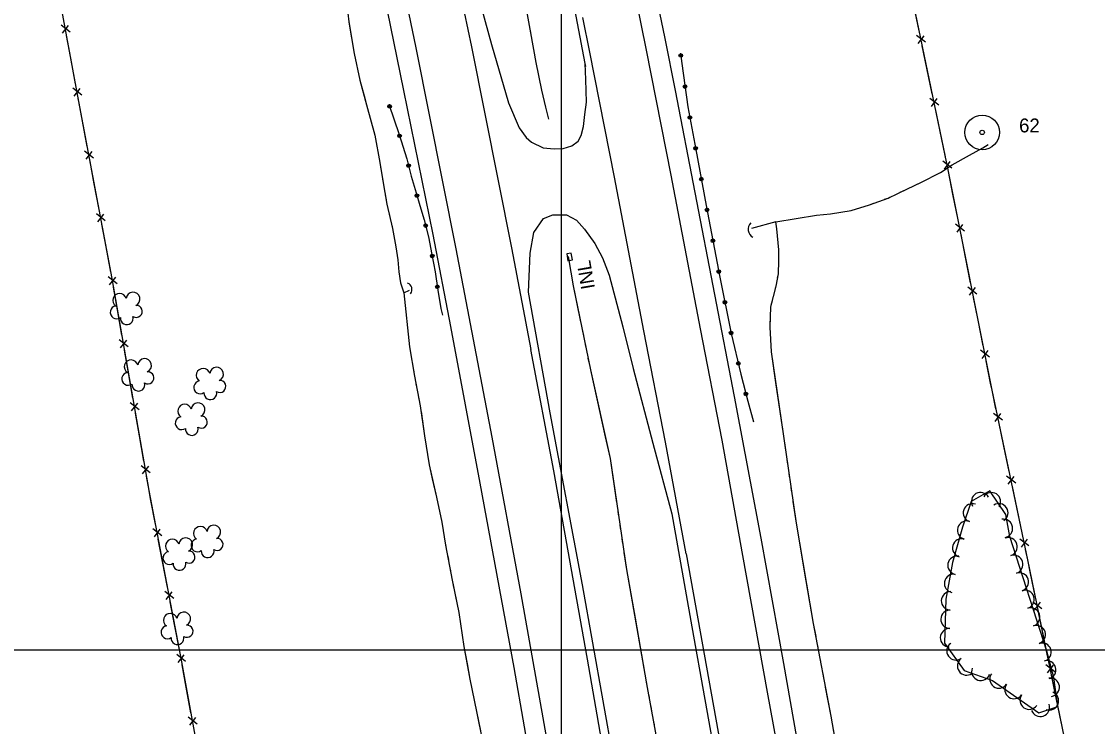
# Model space of a CAD drawing. Extents: x 353423 to 364002, y 127000 to 201942.
# Drawn here: x 359766.2 to 360232.2, y 161466.8 to 161772.1 of the extents above; entities that cross this region are included whole.
import ezdxf

# ---------------------------------------------------------------- set-up
doc = ezdxf.new("R2010")
doc.units = 0
for name, color, linetype in [('E_DTM_SlopeBottom', 7, 'Continuous'), ('E_DTM_SlopeTop', 7, 'Continuous'), ('E_FEN_Generic', 7, 'Continuous'), ('E_LAND_TreeLine', 7, 'Continuous'), ('E_MISCPROP', 7, 'Continuous'), ('E_RDWY_AsphConc', 7, 'Continuous'), ('E_STRUCT_WingWall', 7, 'Continuous')]:
    doc.layers.add(name, color=color, linetype=linetype)

msp = doc.modelspace()

# ---------------------------------------------------------------- linework, layer by layer
at = {"layer": 'E_DTM_SlopeBottom'}
for p, q in [((359787.17, 161767.39), (359783.33, 161770.44)), ((359783.98, 161766.97), (359786.57, 161770.28)), ((360157.74, 161763.05), (360153.82, 161766.02)), ((360154.54, 161762.55), (360157.07, 161765.93)), ((359792.22, 161740.16), (359788.38, 161743.2)), ((359789.02, 161739.74), (359791.61, 161743.04)), ((360163.41, 161735.8), (360159.48, 161738.78)), ((360160.21, 161735.31), (360162.74, 161738.69)), ((359797.33, 161712.94), (359793.48, 161715.97)), ((359794.13, 161712.51), (359796.72, 161715.82)), ((360169.08, 161708.56), (360165.15, 161711.53)), ((360165.87, 161708.06), (360168.41, 161711.44)), ((359802.44, 161685.72), (359798.6, 161688.75)), ((359799.25, 161685.29), (359801.83, 161688.6)), ((360174.53, 161681.25), (360170.63, 161684.26)), ((360171.32, 161680.79), (360173.88, 161684.14)), ((359807.53, 161658.47), (359803.72, 161661.55)), ((359804.33, 161658.08), (359806.96, 161661.36)), ((360179.97, 161653.96), (360176.07, 161656.97)), ((360176.77, 161653.5), (360179.33, 161656.85)), ((359812.3, 161631.18), (359808.49, 161634.27)), ((359809.1, 161630.79), (359811.72, 161634.08)), ((360185.41, 161626.67), (360181.51, 161629.68)), ((360182.21, 161626.21), (360184.77, 161629.56)), ((359817.06, 161603.9), (359813.26, 161606.98)), ((359813.86, 161603.51), (359816.49, 161606.79)), ((360191, 161599.43), (360187.07, 161602.39)), ((360187.8, 161598.93), (360190.32, 161602.31)), ((359821.83, 161576.61), (359818.02, 161579.7)), ((359818.63, 161576.22), (359821.26, 161579.51)), ((360196.74, 161572.2), (360192.8, 161575.17)), ((360193.54, 161571.7), (360196.06, 161575.08)), ((359826.89, 161549.41), (359823.04, 161552.43)), ((359823.7, 161548.97), (359826.28, 161552.29)), ((360202.48, 161544.97), (360198.54, 161547.93)), ((360199.27, 161544.47), (360201.8, 161547.85)), ((359832.07, 161522.2), (359828.22, 161525.23)), ((359828.88, 161521.76), (359831.46, 161525.08)), ((360208.11, 161517.71), (360204.2, 161520.7)), ((360204.91, 161517.22), (360207.45, 161520.6)), ((359837.25, 161494.99), (359833.4, 161498.02)), ((359834.06, 161494.55), (359836.64, 161497.87)), ((360213.73, 161490.45), (360209.81, 161493.44)), ((360210.52, 161489.97), (360213.06, 161493.34)), ((359842.23, 161467.73), (359838.4, 161470.78)), ((359839.03, 161467.32), (359841.63, 161470.62))]:
    msp.add_line(p, q, dxfattribs=at)
for points in [[(359945.26, 160536.06), (359937.62, 160612.95), (359930.43, 160686.07), (359923.46, 160754.08), (359917.39, 160818.01), (359915.71, 160837.17), (359913.73, 160876.36), (359910.62, 160924.15), (359908.35, 160969.1), (359905.83, 160996.93), (359900.18, 161103.49), (359898.38, 161134.18), (359895.53, 161172.6), (359890.69, 161199.33), (359881.71, 161253.65), (359873.21, 161296.1), (359850.17, 161414.58), (359835.53, 161494.79), (359821.42, 161568.92), (359805.37, 161660.77), (359790.95, 161737.5), (359778.41, 161805.21), (359772.5, 161837.94)], [(360350.3, 160537.04), (360343.92, 160581.83), (360340.8, 160603.8), (360319.26, 160766.92), (360314.1, 160804.82), (360306.22, 160863.05), (360298.43, 160921.24), (360290.31, 160981.64), (360281.81, 161048.52), (360271.69, 161122.19), (360263.54, 161184.12), (360256.02, 161241.78), (360240.82, 161351.43), (360220.85, 161447.22), (360201.98, 161538.89), (360186.48, 161612.41), (360167.59, 161707.16), (360141.29, 161833.55)], [(360154.93, 161767.99), (360152.63, 161779.06)], [(359787.49, 161756.21), (359785.68, 161765.94)], [(360158.3, 161751.82), (360156.27, 161761.56)], [(359789.54, 161745.14), (359787.49, 161756.21)], [(360160.6, 161740.75), (360158.3, 161751.82)], [(359792.55, 161728.98), (359790.95, 161737.5), (359790.73, 161738.71)], [(360163.97, 161724.58), (360161.94, 161734.31)], [(359794.63, 161717.92), (359792.55, 161728.98)], [(360166.27, 161713.5), (360163.97, 161724.58)], [(359797.67, 161701.76), (359795.84, 161711.49)], [(360169.56, 161697.31), (360167.61, 161707.07)], [(359799.75, 161690.69), (359797.67, 161701.76)], [(360171.77, 161686.22), (360169.56, 161697.31)], [(359802.79, 161674.53), (359800.96, 161684.26)], [(360175, 161670.02), (360173.05, 161679.78)], [(359804.87, 161663.47), (359802.79, 161674.53)], [(360004.26, 161671.77), (360002.29, 161671.43), (360002.8, 161668.47), (360004.77, 161668.81), (360004.26, 161671.77)], [(360177.21, 161658.93), (360175, 161670.02)], [(359807.73, 161647.28), (359806.03, 161657.03)], [(360180.44, 161642.73), (360178.49, 161652.49)], [(359809.67, 161636.19), (359807.73, 161647.28)], [(360182.65, 161631.64), (360180.44, 161642.73)], [(359812.5, 161620), (359810.79, 161629.75)], [(360185.88, 161615.44), (360183.94, 161625.2)], [(359814.43, 161608.91), (359812.5, 161620)], [(360188.18, 161604.37), (360186.48, 161612.41), (360185.88, 161615.44)], [(359817.26, 161592.71), (359815.56, 161602.46)], [(360191.59, 161588.21), (360189.54, 161597.94)], [(359819.2, 161581.62), (359817.26, 161592.71)], [(360193.92, 161577.14), (360191.59, 161588.21)], [(359822.08, 161565.44), (359821.42, 161568.92), (359820.33, 161575.18)], [(360197.33, 161560.98), (360195.28, 161570.71)], [(359824.19, 161554.38), (359822.08, 161565.44)], [(360199.66, 161549.91), (360197.33, 161560.98)], [(359827.26, 161538.23), (359825.41, 161547.95)], [(360203.04, 161533.74), (360201.98, 161538.89), (360201.01, 161543.48)], [(359829.37, 161527.17), (359827.26, 161538.23)], [(360205.32, 161522.67), (360203.04, 161533.74)], [(359832.44, 161511.02), (359830.59, 161520.74)], [(360208.65, 161506.48), (360206.65, 161516.23)], [(359834.55, 161499.96), (359832.44, 161511.02)], [(360210.93, 161495.41), (360208.65, 161506.48)], [(359837.54, 161483.79), (359835.76, 161493.53)], [(360214.26, 161479.23), (360212.26, 161488.97)], [(359839.56, 161472.72), (359837.54, 161483.79)], [(360216.54, 161468.15), (360214.26, 161479.23)]]:
    msp.add_lwpolyline(points, dxfattribs=at)
for centre, radius, start, end in [((360084.78, 161682.1), 3.96, 134.906, 241.1455), ((359932.3, 161656.03), 2.98, 322.3643, 68.6039)]:
    msp.add_arc(centre, radius, start, end, dxfattribs=at)
at = {"layer": 'E_DTM_SlopeTop'}
for points in [[(359943.65, 161843.79), (359961.02, 161761.13), (359978.31, 161674.01), (359986.73, 161630.1)], [(359993.16, 161837.51), (360004.02, 161785.86), (360010.14, 161753.91), (360010.37, 161752.57)], [(360133.07, 161241.48), (360124.5, 161289.53), (360116, 161336.89), (360098.31, 161432.1), (360089.22, 161481.66), (360078.58, 161540.81), (360069.54, 161590.74), (360060.22, 161639.02), (360047.5, 161705.56), (360036.78, 161759.68), (360021.12, 161837.51)], [(360029.33, 161839.01), (360044.77, 161764.64), (360049.31, 161742.22), (360074.79, 161609.64), (360086.42, 161548.32), (360096.18, 161494.1), (360105.28, 161442.2), (360113.24, 161394.39), (360123.05, 161336.4), (360133.54, 161271.64), (360143.67, 161212.65), (360154.23, 161150.42), (360163.55, 161093.55), (360174.03, 161028.69), (360182.79, 160969.35), (360192.05, 160909.93), (360203.01, 160833.39), (360209.19, 160778.53), (360219.97, 160673.83), (360226.01, 160610.35), (360231.9, 160542.43)], [(360015.93, 161277.67), (359993.01, 161415.29), (359979.49, 161492.35), (359964.79, 161572.23), (359952.15, 161640.07), (359944.49, 161679.8), (359931.76, 161742.15), (359913.27, 161832.82)], [(359921.54, 161835.14), (359936.96, 161760.72), (359954.25, 161673.61), (359969.9, 161592.05), (359982.43, 161524.24), (359995.55, 161450.22), (360007.42, 161380.65), (360019.84, 161306.18), (360032.87, 161222.53), (360047.56, 161124.62), (360061.25, 161026.99), (360073.09, 160936.71), (360083.76, 160850.61), (360089.47, 160792.04), (360092.71, 160741.92), (360097.8, 160669.49), (360104.03, 160584.4), (360109.24, 160505.67)], [(359946.45, 161836.89), (359953.04, 161820.63), (359960.56, 161795.26), (359969.7, 161762.04), (359977.05, 161736.88), (359981.75, 161726.06), (359984.67, 161721.86), (359987.06, 161719.86), (359992.07, 161717.36), (359996.89, 161716.89), (360000.79, 161717.07), (360004.49, 161718.28), (360007.19, 161720.28), (360008.5, 161722.68), (360009.49, 161726.65), (360010.15, 161731.83), (360010.84, 161737.16), (360010.61, 161746.92), (360010.32, 161753.92)], [(360054.01, 161541.5), (360045.04, 161589.86), (360035.71, 161638.15), (360022.99, 161704.68), (360012.27, 161758.8), (360009.24, 161773.82)], [(359985.78, 161654.8), (359986.52, 161671.71), (359988.03, 161680.7), (359992.2, 161686.8), (359996.29, 161688.39), (360002.15, 161688.38), (360006.53, 161686.05), (360010.04, 161682.19), (360014.5, 161676.01), (360017.84, 161669.76), (360020.61, 161662.27), (360026.58, 161639.85), (360031.11, 161621.79), (360039.64, 161589.5), (360047.76, 161558.92)], [(360177.52, 160059.06), (360171.37, 160173.98), (360166.95, 160243.94), (360162.41, 160310.71), (360157.28, 160384.13), (360153.27, 160435.86), (360148.01, 160494.18), (360142.45, 160556.77), (360136.84, 160612.04), (360130.4, 160674.1), (360123.44, 160741.37), (360117.17, 160799.53), (360107.97, 160875.77), (360099.75, 160942.02), (360089.74, 161019.55), (360077.93, 161100.93), (360067.67, 161171.74), (360058.82, 161230.77), (360050.29, 161285.04), (360035.85, 161375.99), (360022.5, 161452.85), (360009.11, 161528.09), (359995.13, 161602.62), (359985.78, 161654.8)], [(360174.06, 160058.97), (360168.86, 160158.3), (360164.51, 160230.71), (360159.87, 160297.11), (360155.35, 160365.44), (360148.6, 160448.31), (360141.69, 160527.4), (360133.95, 160608.47), (360125.94, 160688.46), (360116.3, 160776.77), (360106.76, 160858.97), (360094.3, 160959.04), (360081.39, 161054.27), (360069.95, 161135.4), (360059.08, 161208.46), (360047.08, 161285.49), (360035.65, 161356.36), (360023.95, 161422.79), (360011.27, 161495.99), (359996.68, 161577.52), (359986.73, 161630.1)], [(360047.76, 161558.92), (360056.5, 161509.95), (360067.66, 161446.97), (360078.25, 161384.81), (360090.28, 161311.79), (360103.05, 161230.49), (360116.06, 161144.15), (360127.41, 161066.04), (360138.87, 160980.57), (360151.16, 160883.15), (360159.2, 160818.5), (360167.72, 160739.36), (360174.3, 160678.46), (360181.1, 160612.19), (360187.94, 160536.37), (360193.59, 160472.49), (360199.54, 160401.73), (360204.33, 160342.22), (360207.42, 160297.26), (360212.37, 160220.52), (360216.18, 160162.76), (360219.68, 160102.57), (360221.99, 160045.56)], [(360054.01, 161541.5), (360068.82, 161458.64), (360084.66, 161366.27), (360101.29, 161263.7), (360112.74, 161188.84), (360124.74, 161105.79), (360136.98, 161017.75), (360148.39, 160931.18), (360162.17, 160817.09), (360173.74, 160713.34), (360181.94, 160632.18), (360189.83, 160551.6), (360199.08, 160444.04), (360204.47, 160378.41), (360210.74, 160294.22), (360217.38, 160194.03), (360222.56, 160105.89), (360225.15, 160045.87)]]:
    msp.add_lwpolyline(points, dxfattribs=at)
at = {"layer": 'E_FEN_Generic'}
msp.add_lwpolyline([(360194.2, 161549.04), (360192.44, 161558.59), (360185.55, 161568.89), (360177.49, 161564.24), (360173.69, 161553.17), (360169.4, 161537.75), (360166.44, 161521.96), (360165.92, 161502.94), (360174.35, 161491), (360186.75, 161486.72), (360206.79, 161472.67), (360214.98, 161475.5), (360213.19, 161488.07), (360210.19, 161499.36), (360194.2, 161549.04)], dxfattribs=at)
for centre, radius, start, end in [((359808.63, 161651.34), 2.97, 15.0475, 236.2814), ((359814.46, 161651.9), 2.97, 292.6983, 175.6716), ((359807.37, 161646.11), 2.78, 98.0184, 305.7914), ((359815.85, 161646.56), 2.61, 237.4036, 95.3362), ((359811.77, 161643.6), 2.78, 174.6954, 15.7065), ((359813.65, 161622.54), 2.97, 15.0475, 236.2814), ((359819.48, 161623.11), 2.97, 292.6983, 175.6716), ((359812.39, 161617.32), 2.78, 98.0184, 305.7914), ((359820.87, 161617.76), 2.61, 237.4036, 95.3362), ((359844.82, 161618.84), 2.97, 15.0475, 236.2814), ((359850.65, 161619.4), 2.97, 292.6983, 175.6716), ((359816.78, 161614.81), 2.78, 174.6954, 15.7065), ((359843.56, 161613.61), 2.78, 98.0184, 305.7914), ((359852.04, 161614.06), 2.61, 237.4036, 95.3362), ((359847.95, 161611.1), 2.78, 174.6954, 15.7065), ((359836.78, 161603.36), 2.97, 15.0475, 236.2814), ((359842.61, 161603.93), 2.97, 292.6983, 175.6716), ((359835.52, 161598.14), 2.78, 98.0184, 305.7914), ((359844, 161598.58), 2.61, 237.4036, 95.3362), ((359839.91, 161595.63), 2.78, 174.6954, 15.7065), ((360181.53, 161564.16), 3.99, 30.0328, 210.0175), ((360186.23, 161564.11), 3.99, 327.3733, 147.358), ((360178, 161559.27), 3.99, 71.0601, 251.0448), ((360189.44, 161559.31), 3.99, 303.7798, 123.7644), ((359843.63, 161550.42), 2.97, 15.0475, 236.2814), ((359849.46, 161550.98), 2.97, 292.6983, 175.6716), ((360175.49, 161551.82), 3.99, 74.4541, 254.4387), ((360191.42, 161552.59), 3.99, 280.4244, 100.4091), ((359837.28, 161545.49), 2.97, 292.6983, 175.6716), ((360193.43, 161544.59), 3.99, 287.8562, 107.8408), ((359831.46, 161544.93), 2.97, 15.0475, 236.2814), ((359842.37, 161545.19), 2.78, 98.0184, 305.7914), ((359850.85, 161545.64), 2.61, 237.4036, 95.3362), ((360173.35, 161544.12), 3.99, 74.4541, 254.4387), ((359830.19, 161539.71), 2.78, 98.0184, 305.7914), ((359838.67, 161540.15), 2.61, 237.4036, 95.3362), ((359846.77, 161542.68), 2.78, 174.6954, 15.7065), ((360171.31, 161536.59), 3.99, 79.386, 259.3707), ((360195.88, 161536.99), 3.99, 287.8562, 107.8408), ((359834.59, 161537.2), 2.78, 174.6954, 15.7065), ((360169.84, 161528.74), 3.99, 79.386, 259.3707), ((360198.33, 161529.39), 3.99, 287.8562, 107.8408), ((360168.51, 161521.2), 3.99, 88.4474, 268.4321), ((360200.78, 161521.78), 3.99, 287.8562, 107.8408), ((359836.44, 161513.38), 2.97, 292.6983, 175.6716), ((360168.29, 161513.22), 3.99, 88.4474, 268.4321), ((360203.23, 161514.18), 3.99, 287.8562, 107.8408), ((359830.61, 161512.81), 2.97, 15.0475, 236.2814), ((359829.35, 161507.59), 2.78, 98.0184, 305.7914), ((359837.83, 161508.03), 2.61, 237.4036, 95.3362), ((360168.07, 161505.23), 3.99, 88.4474, 268.4321), ((360205.67, 161506.57), 3.99, 287.8562, 107.8408), ((359833.74, 161505.08), 2.78, 174.6954, 15.7065), ((360170.88, 161499.54), 3.99, 125.2058, 305.1905), ((360208.12, 161498.97), 3.99, 287.8562, 107.8408), ((360175.48, 161493.01), 3.99, 125.2058, 305.1905), ((360210.16, 161491.36), 3.99, 284.88, 104.8647), ((360181.64, 161490.69), 3.99, 160.9996, 340.9842), ((360189.48, 161487.36), 3.99, 144.9679, 324.9526), ((360196.02, 161482.78), 3.99, 144.9679, 324.9526), ((360211.69, 161483.78), 3.99, 278.1167, 98.1014), ((360202.56, 161478.19), 3.99, 144.9679, 324.9526), ((360211.35, 161477.88), 3.99, 248.8443, 68.8289), ((360207.39, 161475.09), 3.99, 199.0908, 19.0755)]:
    msp.add_arc(centre, radius, start, end, dxfattribs=at)
at = {"layer": 'E_LAND_TreeLine'}
for p, q in [((360000, 161500), (360000, 164000)), ((360000, 159500), (360000, 162000)), ((359000, 161500), (360500, 161500)), ((359500, 161500), (362500, 161500))]:
    msp.add_line(p, q, dxfattribs=at)
at = {"layer": 'E_MISCPROP'}
for points in [[(360051.56, 161758.34), (360052.08, 161753.83), (360054.81, 161735.05), (360058.2, 161716.61), (360062.68, 161692.42), (360068.59, 161661.43), (360073.49, 161637), (360077.71, 161619.43), (360080.67, 161607.64), (360083.14, 161598.68)], [(360051.56, 161758.34), (360052.08, 161753.83), (360054.81, 161735.05), (360058.2, 161716.61), (360062.68, 161692.42), (360068.59, 161661.43), (360073.49, 161637), (360077.71, 161619.43), (360080.67, 161607.64), (360083.14, 161598.68)], [(359925.25, 161736.27), (359929.72, 161723.1), (359933.02, 161712.61), (359934.96, 161705.15), (359937.04, 161697.92), (359938.72, 161692.35), (359940.57, 161686.12), (359942.41, 161678.78), (359943.94, 161671.18), (359945.28, 161663.7), (359946.46, 161655.75), (359947.83, 161647.85), (359948.54, 161644.95)], [(359925.25, 161736.27), (359929.72, 161723.1), (359933.02, 161712.61), (359934.96, 161705.15), (359937.04, 161697.92), (359938.72, 161692.35), (359940.57, 161686.12), (359942.41, 161678.78), (359943.94, 161671.18), (359945.28, 161663.7), (359946.46, 161655.75), (359947.83, 161647.85), (359948.54, 161644.95)]]:
    msp.add_lwpolyline(points, dxfattribs=at)
for centre, radius in [((360051.68, 161757.35), 0.79), ((360051.68, 161757.35), 0.398), ((360053.52, 161743.9), 0.79), ((360053.52, 161743.9), 0.398), ((359925.57, 161735.33), 0.785), ((359925.57, 161735.33), 0.396), ((360055.65, 161730.5), 0.79), ((360055.65, 161730.5), 0.398), ((359929.89, 161722.56), 0.785), ((359929.89, 161722.56), 0.396), ((360058.1, 161717.16), 0.79), ((360058.1, 161717.16), 0.398), ((359933.79, 161709.65), 0.785), ((359933.79, 161709.65), 0.396), ((360060.57, 161703.81), 0.79), ((360060.57, 161703.81), 0.398), ((359937.42, 161696.66), 0.785), ((359937.42, 161696.66), 0.396), ((360063.05, 161690.47), 0.79), ((360063.05, 161690.47), 0.398), ((359941.18, 161683.7), 0.785), ((359941.18, 161683.7), 0.396), ((360065.59, 161677.14), 0.79), ((360065.59, 161677.14), 0.398), ((359944.06, 161670.53), 0.785), ((359944.06, 161670.53), 0.396), ((360068.13, 161663.81), 0.79), ((360068.14, 161663.81), 0.398), ((359946.24, 161657.22), 0.785), ((359946.24, 161657.22), 0.396), ((360070.78, 161650.5), 0.79), ((360070.78, 161650.5), 0.398), ((360073.46, 161637.19), 0.79), ((360073.46, 161637.19), 0.398), ((360076.61, 161624), 0.79), ((360076.61, 161624), 0.398), ((360079.87, 161610.82), 0.79), ((360079.87, 161610.82), 0.398)]:
    msp.add_circle(centre, radius, dxfattribs=at)
at = {"layer": 'E_RDWY_AsphConc'}
for radius in [7.5, 7.5, 0.96, 0.96]:
    msp.add_circle((360182.21, 161724.05), radius, dxfattribs=at)
at = {"layer": 'E_STRUCT_WingWall'}
for points in [[(359971.79, 161833.85), (359974.92, 161820.69), (359978.28, 161808.17), (359981.82, 161791.19), (359984.61, 161778.26), (359986.61, 161767.12), (359988.89, 161754.3), (359991.37, 161742.31), (359993.05, 161735.01), (359994.46, 161729.79)], [(359898.51, 161828.23), (359904.87, 161791.12), (359907.06, 161779.5), (359907.96, 161771.86), (359910.26, 161758.15), (359912.68, 161746.65), (359915.53, 161735.92), (359919.16, 161722.79), (359921.32, 161710.97), (359922.66, 161703.01), (359924.43, 161693), (359926.8, 161682.48), (359928.3, 161674.55), (359929.09, 161668.93), (359929.6, 161663.61), (359930.36, 161658.95), (359931.77, 161654.62), (359934.25, 161655.73)], [(359907.98, 161771.75), (359910.26, 161758.15), (359912.68, 161746.65), (359914.49, 161739.85)], [(359986.53, 161767.57), (359986.61, 161767.12), (359988.89, 161754.3), (359991.37, 161742.31), (359993.05, 161735.01), (359994.46, 161729.79)], [(359914.49, 161739.85), (359915.53, 161735.92), (359919.16, 161722.79), (359921.32, 161710.97), (359921.79, 161708.14)], [(360092.85, 161685.39), (360110.47, 161688.26), (360116.46, 161688.8), (360125.44, 161690.3), (360133.39, 161692.66), (360141.43, 161695.63), (360149.85, 161699.59), (360155.72, 161702.35), (360164.15, 161706.74), (360169.24, 161710.07), (360176.67, 161714.15), (360182.5, 161717.42), (360184.8, 161718.77)], [(360153.48, 161701.3), (360155.72, 161702.35), (360164.15, 161706.74), (360169.24, 161710.07), (360176.67, 161714.15), (360182.5, 161717.42), (360184.8, 161718.77)], [(359922.54, 161703.72), (359922.66, 161703.01), (359922.92, 161701.5)], [(360146.76, 161698.14), (360149, 161699.19)], [(359923.71, 161697.08), (359924.1, 161694.87)], [(360133.01, 161692.55), (360133.39, 161692.66), (360135.34, 161693.38)], [(360139.98, 161695.1), (360141.43, 161695.63), (360142.28, 161696.03)], [(359925, 161690.47), (359925.49, 161688.27)], [(360092.85, 161685.39), (360110.47, 161688.26), (360116.46, 161688.8), (360125.44, 161690.3), (360128.26, 161691.13)], [(359926.48, 161683.89), (359926.8, 161682.48), (359928.3, 161674.55), (359929.09, 161668.93), (359929.6, 161663.61), (359930.36, 161658.95), (359931.77, 161654.62), (359934.25, 161655.73)], [(360157.65, 161233.97), (360147.2, 161286.03), (360139.65, 161330.7), (360132.32, 161373.6), (360125.86, 161419.24), (360116.78, 161471.25), (360109.22, 161511.39), (360101.76, 161554.83), (360096.18, 161593.52), (360090.94, 161629.06), (360090.44, 161639.64), (360090.71, 161648.49), (360092.98, 161657.48), (360093.95, 161662.86), (360094.22, 161668.49), (360094.15, 161673.21), (360093.35, 161682.25), (360092.85, 161685.39), (360082.24, 161682.46)], [(360094.16, 161667.17), (360094.22, 161668.49), (360094.15, 161673.21), (360093.35, 161682.25), (360092.85, 161685.39), (360082.24, 161682.46)], [(360126.62, 160883.14), (360119.72, 160934.97), (360113.11, 160985.58), (360106.9, 161031.66), (360100.32, 161081.49), (360092.11, 161142.39), (360085.83, 161182.42), (360080.8, 161213.76), (360074.21, 161259.12), (360066.5, 161316.37), (360055.33, 161382.37), (360046.24, 161434.83), (360037.31, 161483.7), (360028.27, 161534.78), (360021.18, 161582.83), (360012.69, 161621.2), (360005.23, 161657.6), (360003.07, 161670.35)], [(360008.43, 161641.97), (360005.23, 161657.6), (360003.37, 161668.57)], [(360093.64, 161661.14), (360093.95, 161662.86), (360093.96, 161663.15)], [(360092.4, 161655.16), (360092.9, 161657.14)], [(359931.77, 161654.62), (359934.16, 161631.24), (359936.33, 161618.49), (359938.83, 161605.58), (359940.72, 161592.69), (359942.66, 161580.07), (359945.92, 161566.15), (359948.24, 161555.32), (359949.85, 161545.38), (359952.66, 161530.18), (359955.58, 161516.14), (359957.79, 161501.41), (359960.26, 161487.35), (359963.17, 161473.34), (359965.8, 161460.48)], [(359931.77, 161654.62), (359934.16, 161631.24), (359935.18, 161625.26)], [(360090.9, 161649.23), (360091.4, 161651.21)], [(360092.91, 161615.73), (360090.94, 161629.06), (360090.44, 161639.64), (360090.61, 161645.17)], [(360009.63, 161636.11), (360009.23, 161638.07)], [(360010.83, 161630.26), (360010.43, 161632.21)], [(360012.03, 161624.4), (360011.63, 161626.35)], [(359935.86, 161621.24), (359936.2, 161619.22)], [(360019.09, 161592.29), (360012.84, 161620.5)], [(359936.96, 161615.22), (359937.35, 161613.21)], [(360097.2, 161586.44), (360096.18, 161593.52), (360092.91, 161615.73)], [(359938.12, 161609.21), (359938.51, 161607.21)], [(359939.18, 161603.18), (359940.72, 161592.69), (359942.66, 161580.07), (359944.07, 161574.04)], [(360023.98, 161563.83), (360021.18, 161582.83), (360019.09, 161592.29)], [(360098.08, 161580.38), (360097.79, 161582.4)], [(359944.07, 161574.04), (359945.92, 161566.15), (359948.24, 161555.32), (359949.85, 161545.38), (359949.91, 161545.06)], [(360098.95, 161574.32), (360098.66, 161576.34)], [(360099.83, 161568.26), (360099.53, 161570.27)], [(360105.17, 161534.99), (360101.76, 161554.83), (360100.41, 161564.21)], [(360024.86, 161557.91), (360024.57, 161559.88)], [(360025.73, 161552), (360025.44, 161553.97)], [(360026.6, 161546.08), (360026.31, 161548.05)], [(359950.65, 161541.05), (359951.02, 161539.04)], [(360032.01, 161513.65), (360028.27, 161534.78), (360027.18, 161542.14)], [(359951.77, 161535.03), (359952.14, 161533.02)], [(360110.27, 161505.83), (360109.22, 161511.39), (360105.17, 161534.99)], [(359952.91, 161529.02), (359953.32, 161527.02)], [(359954.15, 161523.03), (359955.58, 161516.14), (359957.79, 161501.41), (359959.11, 161493.88)], [(360037.05, 161485.2), (360032.01, 161513.65)], [(360111.4, 161499.81), (360111.02, 161501.82)], [(359959.11, 161493.88), (359960.26, 161487.35), (359963.17, 161473.34), (359964.9, 161464.88)], [(360112.54, 161493.79), (360112.16, 161495.8)], [(360113.67, 161487.77), (360113.29, 161489.78)], [(360119.68, 161454.62), (360116.78, 161471.25), (360114.42, 161483.76)], [(360038.11, 161479.32), (360037.76, 161481.28)], [(360039.19, 161473.44), (360038.83, 161475.4)], [(360040.26, 161467.56), (360039.91, 161469.52)]]:
    msp.add_lwpolyline(points, dxfattribs=at)

# ---------------------------------------------------------------- texts
at = {"layer": 'E_DTM_SlopeBottom'}
msp.add_text('INL', height=6, rotation=99.6929, dxfattribs=at).set_placement((360014.54, 161656.64))
at = {"layer": 'E_RDWY_AsphConc'}
msp.add_text('62', height=6, dxfattribs=at).set_placement((360198.21, 161724.05))
msp.add_text('62', height=6, dxfattribs=at).set_placement((360198.21, 161724.05))

doc.saveas('drawing.dxf')
